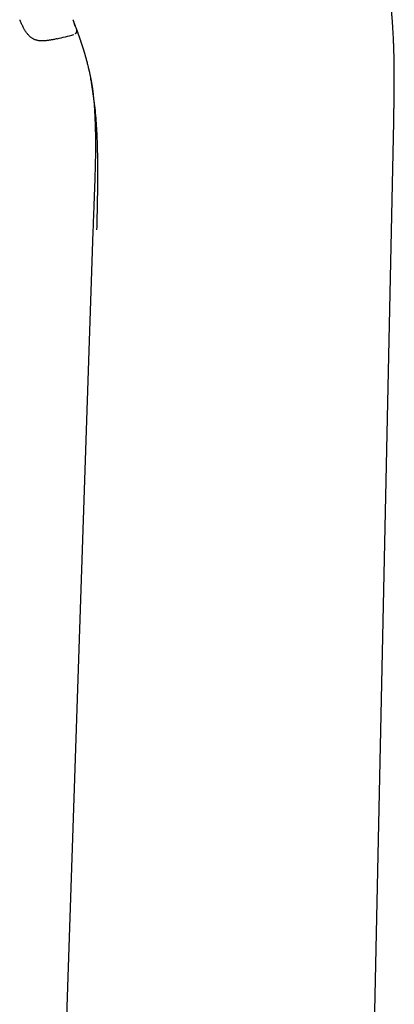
# Model space of a CAD drawing. Header units: millimetres. Extents: x 8 to 562, y 12 to 805.
# Tile 477 of 538: x 103 to 132, y 630 to 707. Entities that reach past the tile are written whole.
import ezdxf

# ---------------------------------------------------------------- set-up
doc = ezdxf.new("R2010")
doc.units = ezdxf.units.MM

msp = doc.modelspace()

# ---------------------------------------------------------------- linework, layer by layer
at = {"color": 7, "linetype": 'Continuous', "lineweight": 30}
for p, q in [((102.898, 706.544), (102.891, 706.56)), ((102.919, 706.492), (102.92, 706.489)), ((102.92, 706.487), (102.919, 706.49)), ((107.2, 706.068), (107.052, 706.479)), ((107.086, 705.413), (107.088, 705.407)), ((107.34, 705.681), (107.342, 705.675)), ((105.767, 705.087), (105.781, 705.09)), ((105.773, 705.088), (105.776, 705.089)), ((108.402, 701.965), (108.396, 702.003)), ((108.401, 701.963), (108.398, 701.98)), ((129.294, 577.949), (131.874, 698.649)), ((108.567, 690.166), (104.793, 577.949))]:
    msp.add_line(p, q, dxfattribs=at)
msp.add_arc((51.668, 930.279), 231.606, 283.51234, 283.84506, dxfattribs=at)
for points, knots in [([(131.874, 698.649), (131.876, 698.766), (131.881, 698.996), (131.888, 699.333), (131.895, 699.658), (131.901, 699.968), (131.906, 700.265), (131.91, 700.549), (131.914, 700.812), (131.916, 701.055), (131.918, 701.28), (131.92, 701.492), (131.921, 701.694), (131.921, 701.884), (131.921, 702.061), (131.921, 702.226), (131.92, 702.378), (131.92, 702.52), (131.919, 702.65), (131.918, 702.77), (131.916, 702.88), (131.915, 702.986), (131.914, 703.087), (131.912, 703.183), (131.911, 703.261), (131.91, 703.322), (131.909, 703.369), (131.908, 703.41), (131.908, 703.443), (131.907, 703.467), (131.907, 703.486), (131.906, 703.51), (131.906, 703.546), (131.905, 703.595), (131.903, 703.654), (131.902, 703.725), (131.9, 703.807), (131.897, 703.899), (131.894, 704.002), (131.891, 704.115), (131.887, 704.238), (131.883, 704.371), (131.878, 704.514), (131.872, 704.667), (131.866, 704.828), (131.859, 704.997), (131.85, 705.174), (131.841, 705.36), (131.83, 705.56), (131.818, 705.775), (131.804, 706.005), (131.788, 706.245), (131.77, 706.495), (131.749, 706.756), (131.725, 707.043), (131.696, 707.36), (131.662, 707.706), (131.623, 708.066), (131.58, 708.425), (131.535, 708.784), (131.486, 709.14), (131.432, 709.507), (131.373, 709.885), (131.308, 710.273), (131.237, 710.671), (131.16, 711.08), (131.076, 711.5), (130.986, 711.929), (130.889, 712.369), (130.785, 712.82), (130.674, 713.28), (130.557, 713.751), (130.434, 714.232), (130.305, 714.723), (130.168, 715.233), (130.023, 715.761), (129.871, 716.31), (129.714, 716.869), (129.553, 717.441), (129.387, 718.024), (129.274, 718.417), (129.218, 718.616)], [0, 0, 0, 0, 0.017335, 0.034005, 0.050009, 0.065345, 0.080012, 0.09401, 0.107339, 0.118968, 0.130034, 0.140537, 0.150477, 0.159856, 0.168672, 0.17672, 0.184236, 0.191221, 0.197674, 0.203596, 0.208989, 0.213942, 0.219226, 0.223975, 0.228191, 0.230744, 0.233051, 0.235114, 0.236789, 0.237906, 0.238681, 0.239572, 0.241547, 0.243961, 0.246815, 0.250362, 0.254414, 0.258971, 0.264035, 0.269604, 0.275679, 0.28226, 0.289344, 0.296893, 0.3049, 0.31321, 0.321961, 0.331155, 0.340791, 0.351643, 0.363005, 0.374879, 0.387262, 0.400157, 0.413561, 0.430014, 0.447174, 0.465043, 0.483618, 0.500799, 0.518542, 0.536846, 0.55571, 0.575133, 0.595116, 0.61566, 0.636766, 0.658435, 0.680669, 0.703469, 0.726836, 0.75077, 0.775272, 0.800341, 0.825975, 0.853436, 0.881514, 0.910208, 0.93952, 0.96945, 1, 1, 1, 1]), ([(102.891, 706.56), (102.896, 706.548), (102.906, 706.523), (102.914, 706.501), (102.919, 706.489), (102.92, 706.488), (102.92, 706.487)], [0, 0, 0, 0, 0.280023, 0.560012, 0.780013, 1, 1, 1, 1]), ([(102.897, 706.545), (102.899, 706.542), (102.905, 706.524), (102.909, 706.513), (102.913, 706.505)], [0, 0, 0, 0, 0.171601, 1, 1, 1, 1]), ([(105.783, 705.084), (105.738, 705.073), (105.65, 705.052), (105.522, 705.024), (105.402, 705), (105.291, 704.98), (105.186, 704.963), (105.088, 704.948), (104.995, 704.937), (104.892, 704.927), (104.78, 704.919), (104.66, 704.916), (104.549, 704.918), (104.44, 704.927), (104.331, 704.941), (104.223, 704.964), (104.121, 704.994), (104.025, 705.032), (103.933, 705.076), (103.85, 705.127), (103.772, 705.181), (103.701, 705.24), (103.63, 705.305), (103.56, 705.379), (103.491, 705.461), (103.421, 705.553), (103.356, 705.647), (103.296, 705.741), (103.24, 705.836), (103.182, 705.94), (103.127, 706.045), (103.074, 706.15), (103.024, 706.255), (102.972, 706.368), (102.938, 706.447), (102.92, 706.487)], [0, 0, 0, 0, 0.038517, 0.074215, 0.107406, 0.13836, 0.16731, 0.194464, 0.220004, 0.244093, 0.279359, 0.311895, 0.342131, 0.37045, 0.402135, 0.432118, 0.460891, 0.488926, 0.516679, 0.544602, 0.569019, 0.594187, 0.62041, 0.648006, 0.677315, 0.708713, 0.742614, 0.770722, 0.800843, 0.833257, 0.868287, 0.897889, 0.929543, 0.963489, 1, 1, 1, 1]), ([(107.021, 706.562), (107.022, 706.561), (107.03, 706.539), (107.05, 706.484), (107.081, 706.397), (107.116, 706.3), (107.151, 706.203), (107.186, 706.109), (107.219, 706.016), (107.247, 705.939), (107.268, 705.879), (107.284, 705.835), (107.3, 705.792), (107.315, 705.75), (107.329, 705.71), (107.341, 705.678), (107.351, 705.651), (107.358, 705.631), (107.364, 705.613), (107.37, 705.597), (107.376, 705.582), (107.38, 705.57), (107.385, 705.557), (107.39, 705.543), (107.396, 705.524), (107.405, 705.5), (107.415, 705.472), (107.426, 705.442), (107.436, 705.414), (107.446, 705.386), (107.456, 705.358), (107.466, 705.331), (107.473, 705.31), (107.479, 705.294), (107.483, 705.281), (107.488, 705.266), (107.495, 705.248), (107.502, 705.227), (107.511, 705.202), (107.522, 705.17), (107.536, 705.13), (107.553, 705.082), (107.572, 705.027), (107.592, 704.967), (107.614, 704.905), (107.645, 704.814), (107.685, 704.693), (107.735, 704.541), (107.784, 704.387), (107.823, 704.263), (107.851, 704.17), (107.869, 704.109), (107.887, 704.052), (107.901, 704.003), (107.913, 703.962), (107.923, 703.929), (107.931, 703.9), (107.939, 703.876), (107.944, 703.856), (107.949, 703.84), (107.953, 703.826), (107.958, 703.81), (107.964, 703.786), (107.974, 703.753), (107.985, 703.712), (107.999, 703.664), (108.021, 703.583), (108.052, 703.469), (108.092, 703.321), (108.132, 703.164), (108.171, 703.011), (108.207, 702.861), (108.241, 702.717), (108.274, 702.572), (108.305, 702.436), (108.332, 702.311), (108.356, 702.2), (108.376, 702.102), (108.39, 702.029), (108.398, 701.992), (108.4, 701.981)], [0, 0, 0, 0, 0.000523, 0.024008, 0.057932, 0.09055, 0.121782, 0.151565, 0.179848, 0.206591, 0.219577, 0.232154, 0.244322, 0.256077, 0.267024, 0.276757, 0.282631, 0.287959, 0.292741, 0.29698, 0.300677, 0.303832, 0.306793, 0.309853, 0.314314, 0.320166, 0.32734, 0.334398, 0.340729, 0.346338, 0.352883, 0.358113, 0.362176, 0.365107, 0.367627, 0.370852, 0.374946, 0.37991, 0.385741, 0.392439, 0.402215, 0.413391, 0.425965, 0.439854, 0.453972, 0.467984, 0.500609, 0.532706, 0.564315, 0.595477, 0.607606, 0.61967, 0.630972, 0.640998, 0.64818, 0.65452, 0.660016, 0.664666, 0.668468, 0.671422, 0.673633, 0.676396, 0.681194, 0.687471, 0.695232, 0.704484, 0.715227, 0.741057, 0.767787, 0.795403, 0.823886, 0.847283, 0.871208, 0.895282, 0.917931, 0.939025, 0.958285, 0.976162, 0.99272, 1, 1, 1, 1]), ([(107.206, 705.459), (107.207, 705.46), (107.211, 705.463), (107.217, 705.468), (107.223, 705.474), (107.229, 705.48), (107.235, 705.487), (107.241, 705.494), (107.248, 705.501), (107.254, 705.509), (107.259, 705.516), (107.264, 705.523), (107.268, 705.529), (107.271, 705.533), (107.276, 705.541), (107.283, 705.554), (107.292, 705.573), (107.301, 705.595), (107.308, 705.618), (107.312, 705.636), (107.314, 705.649), (107.316, 705.658), (107.316, 705.663), (107.317, 705.671), (107.318, 705.679), (107.318, 705.688), (107.318, 705.697), (107.318, 705.705), (107.317, 705.714), (107.317, 705.724), (107.316, 705.734), (107.314, 705.743), (107.313, 705.752), (107.311, 705.761), (107.309, 705.766), (107.309, 705.769)], [0, 0, 0, 0, 0.080167, 0.152344, 0.216545, 0.272786, 0.321093, 0.361504, 0.394084, 0.418956, 0.436408, 0.445133, 0.448455, 0.451449, 0.457064, 0.467324, 0.482223, 0.501449, 0.518936, 0.532183, 0.541264, 0.546294, 0.54986, 0.553757, 0.56345, 0.576593, 0.593651, 0.61483, 0.640238, 0.680793, 0.729059, 0.785085, 0.848904, 0.920537, 1, 1, 1, 1]), ([(108.404, 701.964), (108.405, 701.959), (108.408, 701.947), (108.411, 701.929), (108.415, 701.908), (108.419, 701.888), (108.423, 701.868), (108.426, 701.85), (108.429, 701.834), (108.432, 701.818), (108.435, 701.802), (108.438, 701.786), (108.441, 701.77), (108.444, 701.754), (108.447, 701.738), (108.45, 701.72), (108.454, 701.698), (108.458, 701.671), (108.464, 701.641), (108.468, 701.612), (108.475, 701.573), (108.483, 701.523), (108.49, 701.479), (108.495, 701.45), (108.497, 701.434), (108.5, 701.419), (108.502, 701.402), (108.505, 701.386), (108.508, 701.369), (108.51, 701.355), (108.512, 701.342), (108.514, 701.33), (108.515, 701.319), (108.517, 701.309), (108.518, 701.301), (108.519, 701.293), (108.521, 701.281), (108.523, 701.265), (108.526, 701.247), (108.528, 701.232), (108.53, 701.219), (108.532, 701.205), (108.534, 701.191), (108.536, 701.176), (108.538, 701.161), (108.54, 701.145), (108.542, 701.13), (108.544, 701.116), (108.546, 701.101), (108.548, 701.086), (108.55, 701.07), (108.552, 701.055), (108.554, 701.041), (108.555, 701.028), (108.557, 701.016), (108.558, 701.005), (108.559, 700.996), (108.56, 700.989), (108.561, 700.984), (108.561, 700.979), (108.562, 700.973), (108.563, 700.968), (108.563, 700.962), (108.564, 700.956), (108.565, 700.95), (108.565, 700.944), (108.566, 700.938), (108.567, 700.932), (108.568, 700.926), (108.568, 700.919), (108.569, 700.913), (108.57, 700.906), (108.571, 700.899), (108.571, 700.892), (108.572, 700.886), (108.573, 700.88), (108.574, 700.874), (108.574, 700.869), (108.575, 700.865), (108.575, 700.861), (108.576, 700.857), (108.576, 700.854), (108.576, 700.853), (108.576, 700.852)], [0, 0, 0, 0, 0.005731, 0.013336, 0.020492, 0.029579, 0.037612, 0.044548, 0.050389, 0.057116, 0.063967, 0.070943, 0.078127, 0.084472, 0.091578, 0.099444, 0.107652, 0.122248, 0.136641, 0.150377, 0.163423, 0.195885, 0.228314, 0.236997, 0.245983, 0.255271, 0.264889, 0.275205, 0.286336, 0.295189, 0.303677, 0.311458, 0.318532, 0.324899, 0.33056, 0.335513, 0.340029, 0.354424, 0.369165, 0.378381, 0.387809, 0.398045, 0.40921, 0.421304, 0.434242, 0.446752, 0.459488, 0.472448, 0.48559, 0.49837, 0.513908, 0.528591, 0.54242, 0.555453, 0.567872, 0.579689, 0.590903, 0.597727, 0.604306, 0.610675, 0.617687, 0.625717, 0.634764, 0.64483, 0.654951, 0.665927, 0.677759, 0.690446, 0.703988, 0.718386, 0.735068, 0.752767, 0.771484, 0.791219, 0.81197, 0.833739, 0.856524, 0.878303, 0.900936, 0.924423, 0.948763, 0.973955, 1, 1, 1, 1]), ([(108.881, 690.28), (108.889, 690.652), (108.905, 691.395), (108.928, 692.51), (108.945, 693.625), (108.953, 694.739), (108.947, 695.847), (108.924, 696.854), (108.888, 697.756), (108.84, 698.554), (108.777, 699.334), (108.697, 700.097), (108.599, 700.836), (108.502, 701.455), (108.431, 701.81), (108.405, 701.942)], [0, 0, 0, 0, 0.091315, 0.182622, 0.273973, 0.365481, 0.457065, 0.548434, 0.616721, 0.684792, 0.752765, 0.820877, 0.889451, 0.958897, 1, 1, 1, 1]), ([(108.576, 700.852), (108.586, 700.763), (108.604, 700.587), (108.629, 700.324), (108.651, 700.065), (108.67, 699.805), (108.688, 699.541), (108.703, 699.268), (108.718, 698.982), (108.731, 698.678), (108.742, 698.357), (108.751, 698.017), (108.757, 697.663), (108.762, 697.296), (108.763, 696.915), (108.762, 696.526), (108.759, 696.131), (108.753, 695.732), (108.744, 695.324), (108.734, 694.908), (108.721, 694.484), (108.707, 694.052), (108.691, 693.613), (108.673, 693.126), (108.652, 692.589), (108.63, 692.002), (108.609, 691.402), (108.588, 690.788), (108.574, 690.375), (108.567, 690.166)], [0, 0, 0, 0, 0.024988, 0.049677, 0.074069, 0.098167, 0.122621, 0.148238, 0.175018, 0.202956, 0.233467, 0.265252, 0.298317, 0.332667, 0.368309, 0.405248, 0.441716, 0.479098, 0.517241, 0.556138, 0.59578, 0.636162, 0.67729, 0.719171, 0.772903, 0.827856, 0.884031, 0.941417, 1, 1, 1, 1])]:
    msp.add_open_spline(points, degree=3, knots=knots, dxfattribs=at)

doc.saveas('drawing.dxf')
